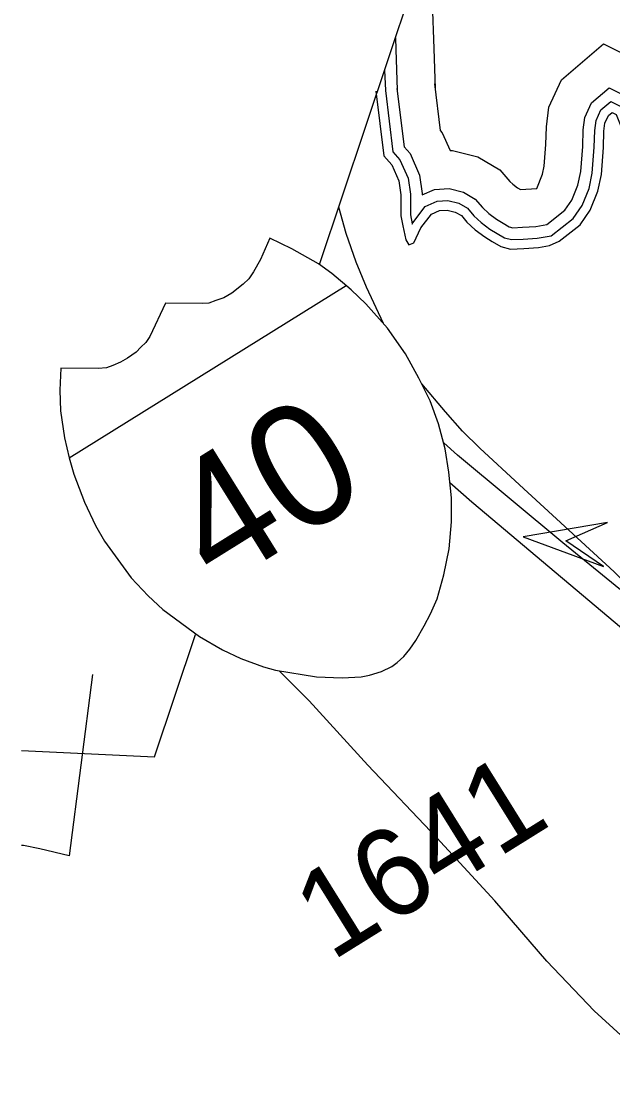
# Model space of a CAD drawing. Extents: x 2001466 to 31450019, y -30647475 to 847247.
# Drawn here: x 31436828 to 31438513, y -30621416 to -30618370 of the extents above; entities that cross this region are included whole.
import ezdxf

# ---------------------------------------------------------------- set-up
doc = ezdxf.new("R2010")
doc.units = 0
for name, color, linetype in [('Exist Boundary Political CountyLine', 7, 'Continuous'), ('Exist Hydrographic Buffer Line', 7, 'Continuous'), ('Exist Hydrographic Lake Shore', 7, 'Continuous'), ('Exist Road Non-System Type 51', 7, 'Continuous'), ('Exist Road Primary Interstate Divided Center Attributed', 7, 'Continuous'), ('Exist Road Primary Interstate Ramp 1 Lane Attributed', 7, 'Continuous'), ('Exist Road Primary Interstate Shield CELL', 7, 'Continuous'), ('Exist Road Primary Interstate Shield Number Label', 7, 'Continuous'), ('Exist Road Primary Interstate Structure Ovrhead Sign Attributed CELL', 7, 'Continuous'), ('Exist Road Secondary Type 51 Attributed', 7, 'Continuous'), ('Exist Road Secondary Type 51 Number Label', 7, 'Continuous')]:
    doc.layers.add(name, color=color, linetype=linetype)

msp = doc.modelspace()

# ---------------------------------------------------------------- linework, layer by layer
at = {"layer": 'Exist Boundary Political CountyLine'}
for points in [[(31437677.4, -30619062.9), (31438464.2, -30616713.8)], [(31437207.6, -30620465.7), (31437324.6, -30620116.4)], [(31436828.3, -30620447.1), (31437207.6, -30620465.7)]]:
    msp.add_lwpolyline(points, dxfattribs=at)
at = {"layer": 'Exist Hydrographic Buffer Line'}
for points in [[(31438027.7, -30618017), (31438017.7, -30618071.3), (31438002.5, -30618208), (31437998.8, -30618316.1), (31438002.8, -30618446.7), (31438006.9, -30618562.2)], [(31437893.8, -30618416.9), (31437894.8, -30618450.3), (31437898.9, -30618566)], [(31438296.5, -30618846), (31438312.9, -30618805.5), (31438317.7, -30618782.7), (31438322.4, -30618720.6), (31438324, -30618670.2), (31438331, -30618613.8), (31438367.1, -30618536.6), (31438487, -30618433.7), (31438651.3, -30618516), (31438705.9, -30618649.4), (31438718.6, -30618705.8), (31438739, -30618787.2), (31438739, -30618807), (31438749.5, -30618832.8), (31438753.4, -30618883.6), (31438753.4, -30618937), (31438751.1, -30619025.4)], [(31437863, -30618508.7), (31437865.1, -30618567.2)], [(31438005.1, -30618547.4), (31438021.6, -30618680.6), (31438027.4, -30618687.1), (31438049.6, -30618738), (31438056.3, -30618737.6), (31438128.3, -30618755.6), (31438191.4, -30618792.4), (31438219.7, -30618825.9), (31438228.5, -30618834.1), (31438241.6, -30618843.8), (31438250.5, -30618849.1), (31438296.5, -30618846)], [(31438324.8, -30618948.4), (31438376.3, -30618908.1), (31438396.4, -30618879), (31438413.7, -30618836.4), (31438421.9, -30618797.6), (31438427.3, -30618726.2), (31438428.8, -30618678.4), (31438433.2, -30618643.3), (31438452.6, -30618601.5), (31438502.4, -30618558.8), (31438569.1, -30618592.2), (31438605.4, -30618681.1), (31438616.5, -30618730.1), (31438634, -30618800.2), (31438634, -30618827.6), (31438646.1, -30618857.3), (31438648.4, -30618887.7), (31438648.4, -30618935.6), (31438646.4, -30619012.2)], [(31437865.1, -30618567.2), (31437886.8, -30618741.7), (31437906.8, -30618764.2), (31437929.9, -30618817), (31437936.4, -30618862.4), (31437936.4, -30618921.4), (31437941.5, -30618947), (31437941.6, -30618947.2), (31437943, -30618944.2), (31437979, -30618896.9), (31438012.9, -30618882.1), (31438043.5, -30618880.1), (31438074.5, -30618887.8), (31438099.2, -30618902.2), (31438117.1, -30618923.4), (31438137.9, -30618942.9), (31438163.1, -30618961.5), (31438183.6, -30618973.8), (31438204.8, -30618986.3), (31438224.8, -30618991.6), (31438258, -30618990.3), (31438298, -30618987.5), (31438337.3, -30618980.4)], [(31437898.3, -30618560.7), (31437919, -30618727.1), (31437935.6, -30618745.8), (31437962.7, -30618807.7), (31437970.1, -30618860), (31437970.1, -30618864), (31438004.7, -30618848.8), (31438046.5, -30618846.1), (31438087.3, -30618856.3), (31438121.2, -30618876), (31438141.6, -30618900.1), (31438159.5, -30618917), (31438181.8, -30618933.4), (31438200.8, -30618944.8), (31438217.9, -30618954.9), (31438228.5, -30618957.7), (31438256.2, -30618956.6), (31438293.8, -30618954), (31438324.8, -30618948.4)], [(31438337.3, -30618980.4), (31438400.5, -30618931), (31438425.5, -30618894.7), (31438445.3, -30618846), (31438454.5, -30618802.3), (31438460.1, -30618727.9), (31438461.6, -30618681), (31438465.2, -30618652.5), (31438479.4, -30618621.8), (31438507.2, -30618598.1), (31438543.3, -30618616.1), (31438573.9, -30618691), (31438584.4, -30618737.7), (31438601.1, -30618804.2), (31438601.1, -30618834.1), (31438613.7, -30618865), (31438615.5, -30618888.9), (31438615.5, -30618935.1), (31438613.5, -30619011.4)]]:
    msp.add_lwpolyline(points, dxfattribs=at)
at = {"layer": 'Exist Hydrographic Lake Shore'}
for points in [[(31437838, -30618568.2), (31437861, -30618753.3), (31437883.8, -30618779), (31437903.7, -30618824.5), (31437909.4, -30618864.3), (31437909.4, -30618924.1), (31437915.1, -30618952.5), (31437923.6, -30618992.4), (31437932.1, -30619006.6), (31437946.3, -30619000.9), (31437966.2, -30618958.2), (31437996.2, -30618918.9), (31438019.4, -30618908.8), (31438041.1, -30618907.3), (31438064.2, -30618913.1), (31438081.6, -30618923.2), (31438097.5, -30618942), (31438120.6, -30618963.7), (31438148.1, -30618984), (31438169.8, -30618997), (31438194.4, -30619011.5), (31438221.8, -30619018.7), (31438259.4, -30619017.3), (31438301.4, -30619014.4), (31438333.2, -30619008.6), (31438360.7, -30618995.6)], [(31438360.7, -30618995.6), (31438420, -30618949.3), (31438448.9, -30618907.3), (31438470.6, -30618853.8), (31438480.7, -30618806), (31438486.5, -30618729.3), (31438487.9, -30618683), (31438490.8, -30618659.9), (31438500.9, -30618638.2), (31438511.1, -30618629.5), (31438522.6, -30618635.3), (31438548.7, -30618698.9), (31438558.8, -30618743.8), (31438574.7, -30618807.5), (31438574.7, -30618839.3), (31438587.7, -30618871.1), (31438589.2, -30618889.9), (31438589.2, -30618934.8), (31438587.7, -30618989.8), (31438586.3, -30619002.8)]]:
    msp.add_lwpolyline(points, dxfattribs=at)
at = {"layer": 'Exist Road Non-System Type 51'}
msp.add_lwpolyline([(31437031.3, -30620231.2), (31436964.1, -30620747), (31436880.5, -30620727.3), (31436834.7, -30620718.4), (31436828.3, -30620717.9)], dxfattribs=at)
at = {"layer": 'Exist Road Primary Interstate Divided Center Attributed'}
for points in [[(31438721.2, -30620146.8), (31438596.7, -30620039.4), (31438371, -30619855.6), (31438070.6, -30619605.7), (31438031.4, -30619571)], [(31438048.9, -30619684.1), (31438111.1, -30619738.8), (31438627.8, -30620173.3), (31438916.5, -30620414.6), (31439590.6, -30620971.6), (31439878.6, -30621209.9), (31440291.2, -30621559.8)]]:
    msp.add_lwpolyline(points, dxfattribs=at)
at = {"layer": 'Exist Road Primary Interstate Ramp 1 Lane Attributed'}
for points in [[(31437859.4, -30619230.5), (31437811.9, -30619127), (31437781.8, -30619055.9), (31437753.2, -30618974.2), (31437732.4, -30618898.9)], [(31438721.2, -30620146.8), (31438517.3, -30619938.2), (31438247.6, -30619690.3), (31438134.2, -30619586.1), (31438085.2, -30619537.1), (31438036.2, -30619481.9), (31437968.7, -30619402.5)]]:
    msp.add_lwpolyline(points, dxfattribs=at)
at = {"layer": 'Exist Road Primary Interstate Shield CELL'}
msp.add_line((31436964.9, -30619613.6), (31437753.5, -30619122.4), dxfattribs=at)
msp.add_lwpolyline([(31437884, -30620208.3), (31437899.1, -30620196.7), (31437918.1, -30620179), (31437934.9, -30620159), (31437952.2, -30620133.5), (31437975.4, -30620091.9), (31437993.4, -30620057.5), (31438012.5, -30620015), (31438031.8, -30619947.2), (31438047, -30619873.1), (31438053.2, -30619796), (31438053.5, -30619727.5), (31438045.8, -30619654.2), (31438035.9, -30619587.5), (31438016.6, -30619516.3), (31437992.4, -30619450.7), (31437960.7, -30619386.3), (31437922.9, -30619316.6), (31437871.3, -30619243.9), (31437809.9, -30619174.7), (31437767.6, -30619134.3), (31437713, -30619088.3), (31437674.8, -30619061), (31437598.8, -30619017.8), (31437535.7, -30618987.4), (31437509.7, -30619048.7), (31437489.5, -30619083.5), (31437476.3, -30619103.3), (31437459.7, -30619118.7), (31437427.5, -30619144.6), (31437405, -30619157.3), (31437381.9, -30619165.3), (31437362.4, -30619172.3), (31437344.1, -30619174.1), (31437238.7, -30619172.3), (31437193.8, -30619267.7), (31437182.6, -30619284.8), (31437168.5, -30619298.2), (31437155.7, -30619312.2), (31437130.8, -30619329.5), (31437110.7, -30619341.1), (31437088.4, -30619350), (31437070.4, -30619356.6), (31437047.1, -30619359.1), (31436940.3, -30619358.2), (31436937.4, -30619420.6), (31436939.7, -30619479.1), (31436951.6, -30619556.3), (31436964.9, -30619613.6), (31436977.5, -30619659.7), (31437007.7, -30619739.7), (31437039, -30619806.3), (31437065.1, -30619851), (31437141.3, -30619955.5), (31437189.6, -30620006.4), (31437231.2, -30620045.9), (31437335.3, -30620122.6), (31437401.3, -30620160.7), (31437453, -30620185.4), (31437518.3, -30620208.7), (31437551.9, -30620218.4), (31437669.4, -30620237.5), (31437741.8, -30620240.5), (31437796, -30620237.2), (31437819.6, -30620232.5), (31437854.6, -30620222.3)], close=True, dxfattribs=at)
at = {"layer": 'Exist Road Primary Interstate Structure Ovrhead Sign Attributed CELL'}
msp.add_lwpolyline([(31438379, -30619850), (31438498, -30619797.7), (31438257.7, -30619838.6), (31438486.3, -30619923.4), (31438379, -30619850)], dxfattribs=at)
at = {"layer": 'Exist Road Secondary Type 51 Attributed'}
msp.add_lwpolyline([(31439416.4, -30622611.4), (31439261.9, -30622352.1), (31439039, -30621931.8), (31438852.3, -30621598.4), (31438809.7, -30621537.2), (31438721.2, -30621442.2), (31438611.7, -30621327.8), (31438460.4, -30621189.3), (31438325.3, -30621047.6), (31438176.8, -30620875.3), (31438011.8, -30620696.5), (31437815.5, -30620488.8), (31437647.7, -30620306), (31437562.8, -30620220.1)], dxfattribs=at)

# ---------------------------------------------------------------- texts
at = {"layer": 'Exist Road Primary Interstate Shield Number Label'}
msp.add_text('40', height=350, rotation=31.918, dxfattribs=at).set_placement((31437387.8, -30619990))
at = {"layer": 'Exist Road Secondary Type 51 Number Label'}
msp.add_text('1641', height=250, rotation=31.918, dxfattribs=at).set_placement((31437711.9, -30621049.4))

doc.saveas('drawing.dxf')
